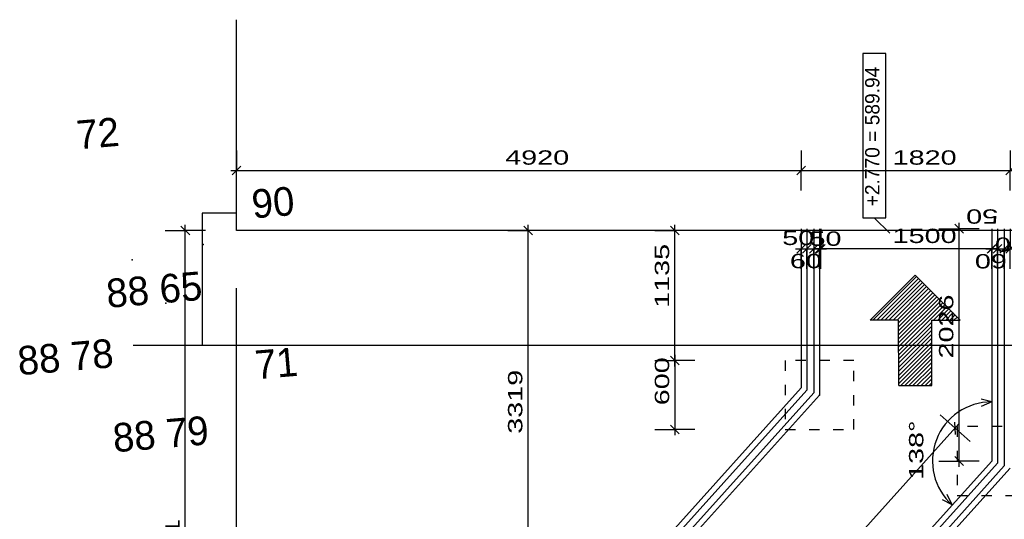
# Model space of a CAD drawing. Extents: x -196363 to 396902, y -489949 to -260582.
# Tile 293 of 311: x 299293 to 307872, y -340666 to -336308. Entities that reach past the tile are written whole.
import ezdxf

# ---------------------------------------------------------------- set-up
doc = ezdxf.new("R2010")
doc.units = 0
doc.header["$MEASUREMENT"] = 0
doc.linetypes.add('DASHED1', pattern=[1, 0.3, -0.4, 0.3])
doc.layers.add('koty', color=1, linetype='Continuous')
doc.layers.add('navrh', color=2, linetype='Continuous')
doc.styles.add('SPIRITTXTSTYLE1', font='ROMAN')
doc.linetypes.add('KAN-LIT', pattern='A,0,-1,[39,dur+dsp vaclavov.shx,S=0.001166,R=0,X=-1,Y=0],0', length=1)
doc.dimstyles.new('SPIRITSTYLE26', dxfattribs={"dimtxt": 125, "dimasz": 12.7, "dimexe": 175, "dimexo": -175, "dimgap": 50, "dimtad": 1, "dimdec": 3, "dimzin": 0, "dimdsep": 46, "dimlunit": 7, "dimtxsty": 'SPIRITTXTSTYLE1', "dimblk1": '_TICKMARKS26', "dimblk2": '_TICKMARKS26', "dimsah": 1, "dimcen": 0.09, "dimdle": 50, "dimclrd": 1, "dimclre": 1, "dimclrt": 1, "dimadec": 0, "dimazin": 0, "dimtfac": 1, "dimtdec": 4, "dimtofl": 0, "dimtmove": 1, "dimatfit": 0, "dimfxl": 0, "dimtolj": 1, "dimtzin": 0, "dimarcsym": 0})
doc.dimstyles.new('SPIRITSTYLE802', dxfattribs={"dimtxt": 125, "dimasz": 12.7, "dimexe": 175, "dimexo": 1467.591187, "dimgap": 50, "dimtad": 1, "dimdec": 3, "dimzin": 0, "dimdsep": 46, "dimlunit": 7, "dimtxsty": 'SPIRITTXTSTYLE1', "dimblk1": '_TICKMARKS802', "dimblk2": '_TICKMARKS802', "dimsah": 1, "dimcen": 0.09, "dimdle": 50, "dimclrd": 1, "dimclre": 1, "dimclrt": 1, "dimadec": 0, "dimazin": 0, "dimtfac": 1, "dimtdec": 4, "dimtofl": 0, "dimtmove": 1, "dimatfit": 0, "dimfxl": 0, "dimtolj": 1, "dimtzin": 0, "dimarcsym": 0})
doc.dimstyles.new('SPIRITSTYLE804', dxfattribs={"dimtxt": 125, "dimasz": 12.7, "dimexe": 175, "dimexo": 785.41272, "dimgap": 50, "dimtad": 1, "dimdec": 3, "dimzin": 0, "dimdsep": 46, "dimlunit": 7, "dimtxsty": 'SPIRITTXTSTYLE1', "dimblk1": '_TICKMARKS804', "dimblk2": '_TICKMARKS804', "dimsah": 1, "dimcen": 0.09, "dimdle": 50, "dimclrd": 1, "dimclre": 1, "dimclrt": 1, "dimadec": 0, "dimazin": 0, "dimtfac": 1, "dimtdec": 4, "dimtofl": 0, "dimtmove": 1, "dimatfit": 0, "dimfxl": 0, "dimtolj": 1, "dimtzin": 0, "dimarcsym": 0})
doc.dimstyles.new('SPIRITSTYLE809', dxfattribs={"dimtxt": 125, "dimasz": 12.7, "dimexe": 175, "dimexo": 353.984772, "dimgap": 50, "dimtad": 1, "dimdec": 3, "dimzin": 0, "dimdsep": 46, "dimlunit": 7, "dimtxsty": 'SPIRITTXTSTYLE1', "dimblk1": '_TICKMARKS809', "dimblk2": '_TICKMARKS809', "dimsah": 1, "dimcen": 0.09, "dimdle": 50, "dimclrd": 1, "dimclre": 1, "dimclrt": 1, "dimadec": 0, "dimazin": 0, "dimtfac": 1, "dimtdec": 4, "dimtofl": 0, "dimtmove": 1, "dimatfit": 0, "dimfxl": 0, "dimtolj": 1, "dimtzin": 0, "dimarcsym": 0})
doc.dimstyles.new('SPIRITSTYLE810', dxfattribs={"dimtxt": 125, "dimasz": 12.7, "dimexe": 175, "dimexo": 266.076935, "dimgap": 50, "dimtad": 1, "dimdec": 3, "dimzin": 0, "dimdsep": 46, "dimlunit": 7, "dimtxsty": 'SPIRITTXTSTYLE1', "dimblk1": '_TICKMARKS810', "dimblk2": '_TICKMARKS810', "dimsah": 1, "dimcen": 0.09, "dimdle": 50, "dimclrd": 1, "dimclre": 1, "dimclrt": 1, "dimadec": 0, "dimazin": 0, "dimtfac": 1, "dimtdec": 4, "dimtofl": 0, "dimtmove": 1, "dimatfit": 0, "dimfxl": 0, "dimtolj": 1, "dimtzin": 0, "dimarcsym": 0})
doc.dimstyles.new('SPIRITSTYLE816', dxfattribs={"dimtxt": 125, "dimasz": 12.7, "dimexe": 175, "dimexo": 345.848816, "dimgap": 50, "dimtad": 1, "dimdec": 3, "dimzin": 0, "dimdsep": 46, "dimlunit": 7, "dimtxsty": 'SPIRITTXTSTYLE1', "dimblk1": '_TICKMARKS816', "dimblk2": '_TICKMARKS816', "dimsah": 1, "dimcen": 0.09, "dimdle": 50, "dimclrd": 1, "dimclre": 1, "dimclrt": 1, "dimadec": 0, "dimazin": 0, "dimtfac": 1, "dimtdec": 4, "dimtofl": 0, "dimtmove": 1, "dimatfit": 0, "dimfxl": 0, "dimtolj": 1, "dimtzin": 0, "dimarcsym": 0})
doc.dimstyles.new('SPIRITSTYLE819', dxfattribs={"dimtxt": 125, "dimasz": 12.7, "dimexe": 175, "dimexo": 349.172638, "dimgap": 50, "dimtad": 1, "dimdec": 3, "dimzin": 0, "dimdsep": 46, "dimlunit": 7, "dimtxsty": 'SPIRITTXTSTYLE1', "dimblk1": '_TICKMARKS819', "dimblk2": '_TICKMARKS819', "dimsah": 1, "dimcen": 0.09, "dimdle": 50, "dimclrd": 1, "dimclre": 1, "dimclrt": 1, "dimadec": 0, "dimazin": 0, "dimtfac": 1, "dimtdec": 4, "dimtofl": 0, "dimtmove": 1, "dimatfit": 0, "dimfxl": 0, "dimtolj": 1, "dimtzin": 0, "dimarcsym": 0})
doc.dimstyles.new('SPIRITSTYLE820', dxfattribs={"dimtxt": 125, "dimasz": 12.7, "dimexe": 175, "dimexo": -15.902736, "dimgap": 50, "dimtad": 1, "dimdec": 3, "dimzin": 0, "dimdsep": 46, "dimlunit": 7, "dimtxsty": 'SPIRITTXTSTYLE1', "dimblk1": '_TICKMARKS820', "dimblk2": '_TICKMARKS820', "dimsah": 1, "dimcen": 0.09, "dimdle": 50, "dimclrd": 1, "dimclre": 1, "dimclrt": 1, "dimadec": 0, "dimazin": 0, "dimtfac": 1, "dimtdec": 4, "dimtofl": 0, "dimtmove": 1, "dimatfit": 0, "dimfxl": 0, "dimtolj": 1, "dimtzin": 0, "dimarcsym": 0})
doc.dimstyles.new('SPIRITSTYLE826', dxfattribs={"dimtxt": 125, "dimasz": 12.7, "dimexe": 175, "dimexo": 109.088081, "dimgap": 50, "dimtad": 1, "dimdec": 3, "dimzin": 0, "dimdsep": 46, "dimlunit": 7, "dimtxsty": 'SPIRITTXTSTYLE1', "dimblk1": '_TICKMARKS826', "dimblk2": '_TICKMARKS826', "dimsah": 1, "dimcen": 0.09, "dimdle": 50, "dimclrd": 1, "dimclre": 1, "dimclrt": 1, "dimadec": 0, "dimazin": 0, "dimtfac": 1, "dimtdec": 4, "dimtofl": 0, "dimtmove": 1, "dimatfit": 0, "dimfxl": 0, "dimtolj": 1, "dimtzin": 0, "dimarcsym": 0})
doc.dimstyles.new('SPIRITSTYLE827', dxfattribs={"dimtxt": 125, "dimasz": 12.7, "dimexe": 175, "dimexo": 253.054153, "dimgap": 50, "dimtad": 1, "dimdec": 3, "dimzin": 0, "dimdsep": 46, "dimlunit": 7, "dimtxsty": 'SPIRITTXTSTYLE1', "dimblk1": '_TICKMARKS827', "dimblk2": '_TICKMARKS827', "dimsah": 1, "dimcen": 0.09, "dimdle": 50, "dimclrd": 1, "dimclre": 1, "dimclrt": 1, "dimadec": 0, "dimazin": 0, "dimtfac": 1, "dimtdec": 4, "dimtofl": 0, "dimtmove": 1, "dimatfit": 0, "dimfxl": 0, "dimtolj": 1, "dimtzin": 0, "dimarcsym": 0})

# ---------------------------------------------------------------- blocks, each defined once
blk = doc.blocks.new('_TICKMARKS802')
at = {"color": 1, "linetype": 'Continuous'}
blk.add_line((-3, -3), (3, 3), dxfattribs=at)
blk = doc.blocks.new('*D1916')
at = {"color": 1, "linetype": 'Continuous', "ltscale": 300}
for p, q in [((309104.71875, -339907.03125, 10), (309104.71875, -338096.96875, 10)), ((308929.71875, -338146.96875, 10), (309104.71875, -338146.96875, 10)), ((309279.71875, -338146.96875, 10), (309104.71875, -338146.96875, 10)), ((308929.71875, -339857, 10), (309104.71875, -339857, 10)), ((309279.71875, -339857, 10), (309104.71875, -339857, 10))]:
    blk.add_line(p, q, dxfattribs=at)
at = {"color": 1, "linetype": 'Continuous', "ltscale": 300, "xscale": 12.69999980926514, "yscale": 12.69999980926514, "zscale": 12.69999980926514}
for p, rotation in [((309104.71875, -338146.96875, 10), 90.00000250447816), ((309104.71875, -339857, 10), 270.0000006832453)]:
    blk.add_blockref('_TICKMARKS802', p, dxfattribs=dict(at, rotation=rotation))
at = {"color": 1, "linetype": 'Continuous', "ltscale": 300, "style": 'SPIRITTXTSTYLE1', "width": 1.5}
blk.add_text('1710', height=125, rotation=-270.000000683, dxfattribs=at).set_placement((309054.75, -339109.125, 10))
blk = doc.blocks.new('_TICKMARKS804')
at = {"color": 1, "linetype": 'Continuous'}
blk.add_line((-3, -3), (3, 3), dxfattribs=at)
blk = doc.blocks.new('*D1918')
at = {"color": 1, "linetype": 'Continuous', "ltscale": 300}
for p, q in [((305001.71875, -339331.65625, 10), (305001.71875, -338096.96875, 10)), ((304826.71875, -338146.96875, 10), (305001.71875, -338146.96875, 10)), ((305176.71875, -338146.96875, 10), (305001.71875, -338146.96875, 10)), ((304826.71875, -339281.65625, 10), (305001.71875, -339281.65625, 10)), ((305176.71875, -339281.65625, 10), (305001.71875, -339281.65625, 10))]:
    blk.add_line(p, q, dxfattribs=at)
at = {"color": 1, "linetype": 'Continuous', "ltscale": 300, "xscale": 12.69999980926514, "yscale": 12.69999980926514, "zscale": 12.69999980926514}
for p, rotation in [((305001.71875, -338146.96875, 10), 90.00000250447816), ((305001.71875, -339281.65625, 10), 270.0000006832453)]:
    blk.add_blockref('_TICKMARKS804', p, dxfattribs=dict(at, rotation=rotation))
at = {"color": 1, "linetype": 'Continuous', "ltscale": 300, "style": 'SPIRITTXTSTYLE1', "width": 1.5}
blk.add_text('1135', height=125, rotation=-270.000000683, dxfattribs=at).set_placement((304951.71875, -338821.4375, 10))
blk = doc.blocks.new('*D1919')
at = {"color": 1, "linetype": 'Continuous', "ltscale": 300}
for p, q in [((304826.71875, -339281.65625, 10), (305001.71875, -339281.65625, 10)), ((305001.71875, -339231.625, 10), (305001.71875, -339931.65625, 10)), ((305176.71875, -339281.65625, 10), (305001.71875, -339281.65625, 10)), ((304826.71875, -339881.65625, 10), (305001.71875, -339881.65625, 10)), ((305176.71875, -339881.65625, 10), (305001.71875, -339881.65625, 10))]:
    blk.add_line(p, q, dxfattribs=at)
at = {"color": 1, "linetype": 'Continuous', "ltscale": 300, "xscale": 12.69999980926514, "yscale": 12.69999980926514, "zscale": 12.69999980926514}
for p, rotation in [((305001.71875, -339281.65625, 10), 90.00000250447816), ((305001.71875, -339881.65625, 10), -90.00000250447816)]:
    blk.add_blockref('_TICKMARKS804', p, dxfattribs=dict(at, rotation=rotation))
at = {"color": 1, "linetype": 'Continuous', "ltscale": 300, "style": 'SPIRITTXTSTYLE1', "width": 1.5}
blk.add_text('600', height=125, rotation=90.000009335, dxfattribs=at).set_placement((304951.71875, -339670.9375, 10))
blk = doc.blocks.new('_TICKMARKS809')
at = {"color": 1, "linetype": 'Continuous'}
blk.add_line((-3, -3), (3, 3), dxfattribs=at)
blk = doc.blocks.new('*D1924')
at = {"color": 1, "linetype": 'Continuous', "ltscale": 300}
for p, q in [((301182.125, -340761.9375, 10), (301182.125, -340936.9375, 10)), ((304163.6875, -340761.9375, 10), (304163.6875, -340936.9375, 10)), ((301132.125, -340936.9375, 10), (304213.6875, -340936.9375, 10)), ((301182.125, -341111.9375, 10), (301182.125, -340936.9375, 10)), ((304163.6875, -341111.9375, 10), (304163.6875, -340936.9375, 10))]:
    blk.add_line(p, q, dxfattribs=at)
at = {"color": 1, "linetype": 'Continuous', "ltscale": 300, "xscale": 12.69999980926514, "yscale": 12.69999980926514, "zscale": 12.69999980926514, "rotation": 180.0000050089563}
blk.add_blockref('_TICKMARKS809', (301182.125, -340936.9375, 10), dxfattribs=at)
at = {"color": 1, "linetype": 'Continuous', "ltscale": 300, "xscale": 12.69999980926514, "yscale": 12.69999980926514, "zscale": 12.69999980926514}
blk.add_blockref('_TICKMARKS809', (304163.6875, -340936.9375, 10), dxfattribs=at)
at = {"color": 1, "linetype": 'Continuous', "ltscale": 300, "style": 'SPIRITTXTSTYLE1', "width": 1.5}
blk.add_text('2982', height=125, rotation=0.00001366, dxfattribs=at).set_placement((302553.875, -340886.9375, 10))
blk = doc.blocks.new('_TICKMARKS810')
at = {"color": 1, "linetype": 'Continuous'}
blk.add_line((-3, -3), (3, 3), dxfattribs=at)
blk = doc.blocks.new('*D1925')
at = {"color": 1, "linetype": 'Continuous', "ltscale": 300}
for p, q in [((303722.625, -341515.9375, 10), (303722.625, -338096.96875, 10)), ((303547.625, -338146.96875, 10), (303722.625, -338146.96875, 10)), ((303897.59375, -338146.96875, 10), (303722.625, -338146.96875, 10)), ((303547.625, -341465.9375, 10), (303722.625, -341465.9375, 10)), ((303897.59375, -341465.9375, 10), (303722.625, -341465.9375, 10))]:
    blk.add_line(p, q, dxfattribs=at)
at = {"color": 1, "linetype": 'Continuous', "ltscale": 300, "xscale": 12.69999980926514, "yscale": 12.69999980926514, "zscale": 12.69999980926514}
for p, rotation in [((303722.625, -338146.96875, 10), 90.00000250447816), ((303722.625, -341465.9375, 10), 270.0000006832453)]:
    blk.add_blockref('_TICKMARKS810', p, dxfattribs=dict(at, rotation=rotation))
at = {"color": 1, "linetype": 'Continuous', "ltscale": 300, "style": 'SPIRITTXTSTYLE1', "width": 1.5}
blk.add_text('3319', height=125, rotation=-270.000000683, dxfattribs=at).set_placement((303672.625, -339919.53125, 10))
blk = doc.blocks.new('_TICKMARKS816')
at = {"color": 1, "linetype": 'Continuous'}
blk.add_line((-3, -3), (3, 3), dxfattribs=at)
blk = doc.blocks.new('*D1933')
at = {"color": 1, "linetype": 'Continuous', "ltscale": 300}
for p, q in [((300736.0625, -344118.09375, 10), (300736.0625, -338096.96875, 10)), ((300561.0625, -338146.96875, 10), (300736.0625, -338146.96875, 10)), ((300911.0625, -338146.96875, 10), (300736.0625, -338146.96875, 10)), ((300561.0625, -344068.09375, 10), (300736.0625, -344068.09375, 10)), ((300911.0625, -344068.09375, 10), (300736.0625, -344068.09375, 10))]:
    blk.add_line(p, q, dxfattribs=at)
at = {"color": 1, "linetype": 'Continuous', "ltscale": 300, "xscale": 12.69999980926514, "yscale": 12.69999980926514, "zscale": 12.69999980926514}
for p, rotation in [((300736.0625, -338146.96875, 10), 90.00000250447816), ((300736.0625, -344068.09375, 10), 270.0000006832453)]:
    blk.add_blockref('_TICKMARKS816', p, dxfattribs=dict(at, rotation=rotation))
at = {"color": 1, "linetype": 'Continuous', "ltscale": 300, "style": 'SPIRITTXTSTYLE1', "width": 1.5}
blk.add_text('5921', height=125, rotation=-270.000000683, dxfattribs=at).set_placement((300686.0625, -341220.625, 10))
blk = doc.blocks.new('_TICKMARKS819')
at = {"color": 1, "linetype": 'Continuous'}
blk.add_line((-3, -3), (3, 3), dxfattribs=at)
blk = doc.blocks.new('*D1937')
at = {"color": 1, "linetype": 'Continuous', "ltscale": 300}
for p, q in [((306102.15625, -337447.78125), (306102.15625, -337622.78125)), ((307922.1875, -337447.78125), (307922.1875, -337622.78125)), ((306052.15625, -337622.78125), (307972.1875, -337622.78125)), ((306102.15625, -337797.78125), (306102.15625, -337622.78125)), ((307922.1875, -337797.78125), (307922.1875, -337622.78125))]:
    blk.add_line(p, q, dxfattribs=at)
at = {"color": 1, "linetype": 'Continuous', "ltscale": 300, "xscale": 12.69999980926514, "yscale": 12.69999980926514, "zscale": 12.69999980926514, "rotation": 180.0000050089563}
blk.add_blockref('_TICKMARKS819', (306102.15625, -337622.78125), dxfattribs=at)
at = {"color": 1, "linetype": 'Continuous', "ltscale": 300, "xscale": 12.69999980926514, "yscale": 12.69999980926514, "zscale": 12.69999980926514}
blk.add_blockref('_TICKMARKS819', (307922.1875, -337622.78125), dxfattribs=at)
at = {"color": 1, "linetype": 'Continuous', "ltscale": 300, "style": 'SPIRITTXTSTYLE1', "width": 1.5}
blk.add_text('1820', height=125, rotation=0.00001366, dxfattribs=at).set_placement((306899.0625, -337572.8125))
blk = doc.blocks.new('*D1938')
at = {"color": 1, "linetype": 'Continuous', "ltscale": 300}
for p, q in [((301182.15625, -337447.78125), (301182.15625, -337622.78125)), ((306102.125, -337447.78125), (306102.125, -337622.78125)), ((301132.15625, -337622.78125), (306152.125, -337622.78125)), ((301182.15625, -337797.78125), (301182.15625, -337622.78125)), ((306102.125, -337797.78125), (306102.125, -337622.78125))]:
    blk.add_line(p, q, dxfattribs=at)
at = {"color": 1, "linetype": 'Continuous', "ltscale": 300, "xscale": 12.69999980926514, "yscale": 12.69999980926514, "zscale": 12.69999980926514, "rotation": 180.0000050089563}
blk.add_blockref('_TICKMARKS819', (301182.15625, -337622.78125), dxfattribs=at)
at = {"color": 1, "linetype": 'Continuous', "ltscale": 300, "xscale": 12.69999980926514, "yscale": 12.69999980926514, "zscale": 12.69999980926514}
blk.add_blockref('_TICKMARKS819', (306102.125, -337622.78125), dxfattribs=at)
at = {"color": 1, "linetype": 'Continuous', "ltscale": 300, "style": 'SPIRITTXTSTYLE1', "width": 1.5}
blk.add_text('4920', height=125, rotation=0.00001366, dxfattribs=at).set_placement((303523.09375, -337572.8125))
blk = doc.blocks.new('_TICKMARKS820')
at = {"color": 1, "linetype": 'Continuous'}
blk.add_line((-3, -3), (3, 3), dxfattribs=at)
blk = doc.blocks.new('*D1939')
at = {"color": 1, "linetype": 'Continuous', "ltscale": 300}
for p, q in [((306262.15625, -338131.03125), (306262.15625, -338306.03125)), ((307762.1875, -338131.03125), (307762.1875, -338306.03125)), ((307812.1875, -338306.03125), (306212.15625, -338306.03125)), ((306262.15625, -338481.03125), (306262.15625, -338306.03125)), ((307762.1875, -338481.03125), (307762.1875, -338306.03125))]:
    blk.add_line(p, q, dxfattribs=at)
at = {"color": 1, "linetype": 'Continuous', "ltscale": 300, "xscale": 12.69999980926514, "yscale": 12.69999980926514, "zscale": 12.69999980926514}
for p, rotation in [((306262.15625, -338306.03125), 180.0000050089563), ((307762.1875, -338306.03125), 360.0000100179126)]:
    blk.add_blockref('_TICKMARKS820', p, dxfattribs=dict(at, rotation=rotation))
at = {"color": 1, "linetype": 'Continuous', "ltscale": 300, "style": 'SPIRITTXTSTYLE1', "width": 1.5}
blk.add_text('1500', height=125, rotation=0.000027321, dxfattribs=at).set_placement((306899.0625, -338256.03125))
blk = doc.blocks.new('_TICKMARKS26')
at = {"color": 1, "linetype": 'Continuous'}
blk.add_line((-3, -3), (3, 3), dxfattribs=at)
blk = doc.blocks.new('*D1940')
at = {"color": 1, "linetype": 'Continuous', "ltscale": 300}
for p, q in [((306102.15625, -338131.03125), (306102.15625, -338306.03125)), ((306152.15625, -338131.03125), (306152.15625, -338306.03125)), ((306052.15625, -338306.03125), (306202.15625, -338306.03125)), ((306102.15625, -338481.03125), (306102.15625, -338306.03125)), ((306152.15625, -338481.03125), (306152.15625, -338306.03125))]:
    blk.add_line(p, q, dxfattribs=at)
at = {"color": 1, "linetype": 'Continuous', "ltscale": 300, "xscale": 12.69999980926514, "yscale": 12.69999980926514, "zscale": 12.69999980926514, "rotation": 180.0000050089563}
blk.add_blockref('_TICKMARKS26', (306102.15625, -338306.03125), dxfattribs=at)
at = {"color": 1, "linetype": 'Continuous', "ltscale": 300, "xscale": 12.69999980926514, "yscale": 12.69999980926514, "zscale": 12.69999980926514}
blk.add_blockref('_TICKMARKS26', (306152.15625, -338306.03125), dxfattribs=at)
at = {"color": 1, "linetype": 'Continuous', "ltscale": 300, "style": 'SPIRITTXTSTYLE1', "width": 1.5}
blk.add_text('50', height=125, rotation=0.00001366, dxfattribs=at).set_placement((305937.125, -338273.46875))
blk = doc.blocks.new('*D1941')
at = {"color": 1, "linetype": 'Continuous', "ltscale": 300}
for p, q in [((306212.125, -338131.03125), (306212.125, -338306.03125)), ((306272.125, -338131.03125), (306272.125, -338306.03125)), ((306162.125, -338306.03125), (306322.15625, -338306.03125)), ((306212.125, -338481.03125), (306212.125, -338306.03125)), ((306272.125, -338481.03125), (306272.125, -338306.03125))]:
    blk.add_line(p, q, dxfattribs=at)
at = {"color": 1, "linetype": 'Continuous', "ltscale": 300, "xscale": 12.69999980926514, "yscale": 12.69999980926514, "zscale": 12.69999980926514, "rotation": 180.0000050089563}
blk.add_blockref('_TICKMARKS26', (306212.125, -338306.03125), dxfattribs=at)
at = {"color": 1, "linetype": 'Continuous', "ltscale": 300, "xscale": 12.69999980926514, "yscale": 12.69999980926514, "zscale": 12.69999980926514}
blk.add_blockref('_TICKMARKS26', (306272.125, -338306.03125), dxfattribs=at)
at = {"color": 1, "linetype": 'Continuous', "ltscale": 300, "style": 'SPIRITTXTSTYLE1', "width": 1.5}
blk.add_text('60', height=125, rotation=0.00001366, dxfattribs=at).set_placement((306003.59375, -338475.21875))
blk = doc.blocks.new('*D1942')
at = {"color": 1, "linetype": 'Continuous', "ltscale": 300}
for p, q in [((306102.125, -338131.03125), (306102.125, -338306.03125)), ((306152.125, -338131.03125), (306152.125, -338306.03125)), ((306052.125, -338306.03125), (306202.125, -338306.03125)), ((306102.125, -338481.03125), (306102.125, -338306.03125)), ((306152.125, -338481.03125), (306152.125, -338306.03125))]:
    blk.add_line(p, q, dxfattribs=at)
at = {"color": 1, "linetype": 'Continuous', "ltscale": 300, "xscale": 12.69999980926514, "yscale": 12.69999980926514, "zscale": 12.69999980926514, "rotation": 180.0000050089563}
blk.add_blockref('_TICKMARKS26', (306102.125, -338306.03125), dxfattribs=at)
at = {"color": 1, "linetype": 'Continuous', "ltscale": 300, "xscale": 12.69999980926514, "yscale": 12.69999980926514, "zscale": 12.69999980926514}
blk.add_blockref('_TICKMARKS26', (306152.125, -338306.03125), dxfattribs=at)
at = {"color": 1, "linetype": 'Continuous', "ltscale": 300, "style": 'SPIRITTXTSTYLE1', "width": 1.5}
blk.add_text('50', height=125, rotation=0.00001366, dxfattribs=at).set_placement((306174.5625, -338280.375))
blk = doc.blocks.new('*D1951')
at = {"color": 1, "linetype": 'Continuous', "ltscale": 300}
for p, q in [((307812.125, -338131.0625), (307812.125, -338306.0625)), ((307872.125, -338131.0625), (307872.125, -338306.0625)), ((307762.125, -338306.0625), (307922.15625, -338306.0625)), ((307812.125, -338481.03125), (307812.125, -338306.0625)), ((307872.125, -338481.03125), (307872.125, -338306.0625))]:
    blk.add_line(p, q, dxfattribs=at)
at = {"color": 1, "linetype": 'Continuous', "ltscale": 300, "xscale": 12.69999980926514, "yscale": 12.69999980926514, "zscale": 12.69999980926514, "rotation": 180.0000050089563}
blk.add_blockref('_TICKMARKS26', (307812.125, -338306.0625), dxfattribs=at)
at = {"color": 1, "linetype": 'Continuous', "ltscale": 300, "xscale": 12.69999980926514, "yscale": 12.69999980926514, "zscale": 12.69999980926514}
blk.add_blockref('_TICKMARKS26', (307872.125, -338306.0625), dxfattribs=at)
at = {"color": 1, "linetype": 'Continuous', "ltscale": 300, "style": 'SPIRITTXTSTYLE1', "width": 1.5}
blk.add_text('60', height=125, rotation=180.000018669, dxfattribs=at).set_placement((307894.5625, -338352.34375))
blk = doc.blocks.new('*D1952')
at = {"color": 1, "linetype": 'Continuous', "ltscale": 300}
for p, q in [((307872.125, -338131.0625), (307872.125, -338306.0625)), ((307922.15625, -338131.0625), (307922.15625, -338306.0625)), ((307822.125, -338306.0625), (307972.15625, -338306.0625)), ((307872.125, -338481.03125), (307872.125, -338306.0625)), ((307922.15625, -338481.03125), (307922.15625, -338306.0625))]:
    blk.add_line(p, q, dxfattribs=at)
at = {"color": 1, "linetype": 'Continuous', "ltscale": 300, "xscale": 12.69999980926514, "yscale": 12.69999980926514, "zscale": 12.69999980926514, "rotation": 180.0000050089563}
blk.add_blockref('_TICKMARKS26', (307872.125, -338306.0625), dxfattribs=at)
at = {"color": 1, "linetype": 'Continuous', "ltscale": 300, "xscale": 12.69999980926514, "yscale": 12.69999980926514, "zscale": 12.69999980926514}
blk.add_blockref('_TICKMARKS26', (307922.15625, -338306.0625), dxfattribs=at)
at = {"color": 1, "linetype": 'Continuous', "ltscale": 300, "style": 'SPIRITTXTSTYLE1', "width": 1.5}
blk.add_text('50', height=125, rotation=180.000018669, dxfattribs=at).set_placement((308069.21875, -338207.53125))
blk = doc.blocks.new('_TICKMARKS826')
at = {"color": 1, "linetype": 'Continuous'}
blk.add_line((-3, -3), (3, 3), dxfattribs=at)
blk = doc.blocks.new('*D1953')
at = {"color": 1, "linetype": 'Continuous', "ltscale": 300}
for p, q in [((307478.03125, -340207.03125), (307478.03125, -338081.03125)), ((307303.03125, -338131.0625), (307478.03125, -338131.0625)), ((307653.03125, -338131.0625), (307478.03125, -338131.0625)), ((307303.03125, -340157.03125), (307478.03125, -340157.03125)), ((307653.03125, -340157.03125), (307478.03125, -340157.03125))]:
    blk.add_line(p, q, dxfattribs=at)
at = {"color": 1, "linetype": 'Continuous', "ltscale": 300, "xscale": 12.69999980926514, "yscale": 12.69999980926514, "zscale": 12.69999980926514}
for p, rotation in [((307478.03125, -338131.0625), 90.00000250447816), ((307478.03125, -340157.03125), 270.0000006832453)]:
    blk.add_blockref('_TICKMARKS826', p, dxfattribs=dict(at, rotation=rotation))
at = {"color": 1, "linetype": 'Continuous', "ltscale": 300, "style": 'SPIRITTXTSTYLE1', "width": 1.5}
blk.add_text('2026', height=125, rotation=-270.000000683, dxfattribs=at).set_placement((307428.0625, -339263.09375))
blk = doc.blocks.new('_TICKMARKS827')
at = {"color": 1, "linetype": 'Continuous'}
blk.add_line((-3, -3), (3, 3), dxfattribs=at)
blk = doc.blocks.new('*D1954')
at = {"color": 1, "linetype": 'Continuous', "ltscale": 300}
for p, q in [((307313.78125, -339753.71875), (307443.875, -339870.75)), ((307477.3125, -339833.5625), (302608.875, -345245.75)), ((307573.96875, -339987.78125), (307443.875, -339870.75)), ((302512.21875, -345091.53125), (302642.3125, -345208.5625)), ((302772.40625, -345325.59375), (302642.3125, -345208.5625))]:
    blk.add_line(p, q, dxfattribs=at)
at = {"color": 1, "linetype": 'Continuous', "ltscale": 300, "xscale": 12.69999980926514, "yscale": 12.69999980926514, "zscale": 12.69999980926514}
for p, rotation in [((307443.875, -339870.75), 48.0274450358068), ((302642.3125, -345208.5625), -131.9725599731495)]:
    blk.add_blockref('_TICKMARKS827', p, dxfattribs=dict(at, rotation=rotation))
at = {"color": 1, "linetype": 'Continuous', "ltscale": 300, "style": 'SPIRITTXTSTYLE1', "width": 1.5}
blk.add_text('7180', height=125, rotation=48.027431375, dxfattribs=at).set_placement((304930.28125, -342590.3125))

msp = doc.modelspace()

# ---------------------------------------------------------------- linework, layer by layer
at = {"layer": 'koty', "color": 1, "linetype": 'Continuous', "ltscale": 304.799988}
for p, q in [((306840.4375, -336604.5625), (306638.03125, -336604.5625)), ((306638.03125, -336604.5625), (306638.03125, -338036.46875)), ((306840.4375, -338036.46875), (306840.4375, -336604.5625)), ((306638.03125, -338036.46875), (306840.4375, -338036.46875))]:
    msp.add_line(p, q, dxfattribs=at)
at = {"layer": 'koty', "color": 1, "linetype": 'Continuous', "ltscale": 300}
for p, q in [((306739.21875, -338036.46875, 10), (306874.28125, -338171.5, 10)), ((307762.125, -338131.0625), (307762.125, -338306.0625)), ((307812.125, -338131.0625), (307812.125, -338306.0625)), ((307793.375, -338274.78125), (307730.875, -338337.3125)), ((307780.875, -338337.3125), (307843.375, -338274.78125)), ((307712.125, -338306.0625), (307862.125, -338306.0625)), ((307762.125, -338481.03125), (307762.125, -338306.0625)), ((307812.125, -338481.03125), (307812.125, -338306.0625)), ((301182.125, -343399.875, 10), (301182.125, -338650.75, 10)), ((307762.125, -339641.125, 10), (307669.875, -339618.15625, 10)), ((307762.125, -339641.125, 10), (307669.875, -339680.6875, 10)), ((307417.125, -340540.625, 10), (307333.21875, -340496, 10)), ((307417.125, -340540.625, 10), (307375, -340449.53125, 10))]:
    msp.add_line(p, q, dxfattribs=at)
msp.add_arc((307762.125, -340157.03125, 10), 515.92249, 90.000009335, 228.03306446, dxfattribs=at)
at = {"layer": 'navrh', "color": 2, "linetype": 'Continuous', "ltscale": 300}
for p, q in [((301182.125, -338146.96875, 900), (301182.125, -336308.21875, 900)), ((312032.09375, -338146.96875, 900), (301182.125, -338146.96875, 900)), ((306102.09375, -338146.9375, 2623.80005), (306102.09375, -339520.25, 2623.80005)), ((306152.09375, -338146.9375, 2623.80005), (306152.09375, -339539.4375, 2623.80005)), ((306212.09375, -338146.9375, 2623.80005), (306212.09375, -339562.46875, 2623.80005)), ((306262.125, -338146.9375, 2623.80005), (306262.125, -339581.625, 2623.80005)), ((307762.125, -338146.96875, 2623.80005), (307762.125, -340157.03125, 2623.80005)), ((307812.125, -338146.96875, 2623.80005), (307812.125, -340176.1875, 2623.80005)), ((307872.125, -338146.96875, 2623.80005), (307872.125, -340199.21875, 2623.80005)), ((301626.15625, -344496.28125, 2623.80005), (306102.09375, -339520.25, 2623.80005)), ((301663.3125, -344529.71875, 2623.80005), (306152.09375, -339539.4375, 2623.80005)), ((301707.9375, -344569.84375, 2623.80005), (306212.09375, -339562.46875, 2623.80005)), ((301845.40625, -344491.78125, 2623.80005), (306262.125, -339581.625, 2623.80005)), ((302960.625, -345494.90625, 2623.80005), (307762.125, -340157.03125, 2623.80005)), ((302897.5, -345639.875, 2623.80005), (307812.125, -340176.1875, 2623.80005)), ((302942.09375, -345680, 2623.80005), (307872.125, -340199.21875, 2623.80005)), ((302979.28125, -345713.4375, 2623.80005), (307922.15625, -340218.40625, 2623.80005))]:
    msp.add_line(p, q, dxfattribs=at)
at = {"layer": 'navrh', "color": 12, "linetype": 'KAN-LIT', "ltscale": 2250}
for p, q in [((301182.125, -337996.96875), (300882.09375, -337996.96875)), ((300882.09375, -337996.96875), (300882.125, -339146.96875))]:
    msp.add_line(p, q, dxfattribs=at)
at = {"layer": 'navrh', "color": 6, "linetype": 'Continuous', "ltscale": 152.399994}
for p, q in [((306703.5, -338928.75), (307095.28125, -338536.6875)), ((307487.3125, -338928.46875), (307095.28125, -338536.6875)), ((306951.53125, -338928.65625), (306703.5, -338928.75)), ((306951.71875, -339498.125), (306951.53125, -338928.65625)), ((307239.28125, -338928.5625), (307487.3125, -338928.46875)), ((307239.46875, -339498), (307239.28125, -338928.5625)), ((306951.71875, -339498.125), (307239.46875, -339498))]:
    msp.add_line(p, q, dxfattribs=at)
at = {"layer": 'navrh', "color": 5, "linetype": 'Continuous', "ltscale": 152.399994}
for p, q in [((306726.03125, -338928.71875), (307106.53125, -338547.96875)), ((306761.375, -338928.71875), (307124.1875, -338565.625)), ((306796.71875, -338928.6875), (307141.9375, -338583.28125)), ((306832.09375, -338928.6875), (307159.59375, -338600.96875)), ((306867.4375, -338928.65625), (307177.28125, -338618.625)), ((306902.78125, -338928.65625), (307194.96875, -338636.3125)), ((306938.125, -338928.65625), (307212.625, -338654)), ((306951.53125, -338950.625), (307230.3125, -338671.65625)), ((306951.5625, -338985.96875), (307248, -338689.34375)), ((306951.5625, -339021.34375), (307265.6875, -338707)), ((306951.59375, -339056.71875), (307283.34375, -338724.6875)), ((306951.59375, -339092.0625), (307301.09375, -338742.3125)), ((306951.59375, -339127.40625), (307318.75, -338760.03125)), ((306951.59375, -339198.125), (307354.125, -338795.375)), ((306951.625, -339162.78125), (307336.4375, -338777.6875)), ((307256.375, -338928.5625), (307371.8125, -338813)), ((307291.71875, -338928.53125), (307389.46875, -338830.6875)), ((307327.0625, -338928.53125), (307407.15625, -338848.375)), ((307362.4375, -338928.5), (307424.84375, -338866)), ((306951.625, -339233.46875), (307239.28125, -338945.625)), ((307397.78125, -338928.46875), (307442.53125, -338883.71875)), ((307433.125, -338928.5), (307460.21875, -338901.375)), ((307468.5, -338928.46875), (307477.875, -338919.0625)), ((306951.65625, -339268.8125), (307239.28125, -338981)), ((306951.65625, -339304.1875), (307239.28125, -339016.34375)), ((306951.6875, -339339.53125), (307239.28125, -339051.6875)), ((306951.71875, -339374.90625), (307239.3125, -339087.0625)), ((306951.71875, -339410.28125), (307239.34375, -339122.40625)), ((306951.71875, -339445.625), (307239.34375, -339157.78125)), ((306951.71875, -339480.96875), (307239.375, -339193.125)), ((306969.9375, -339498.125), (307239.375, -339228.5)), ((307005.28125, -339498.09375), (307239.375, -339263.84375)), ((307040.625, -339498.0625), (307239.40625, -339299.21875)), ((307076.03125, -339498.0625), (307239.40625, -339334.5625)), ((307111.375, -339498.0625), (307239.40625, -339369.9375)), ((307146.71875, -339498.03125), (307239.4375, -339405.28125)), ((307182.0625, -339498.03125), (307239.4375, -339440.625)), ((307217.4375, -339498), (307239.46875, -339476))]:
    msp.add_line(p, q, dxfattribs=at)
at = {"layer": 'navrh', "color": 12, "linetype": 'KAN-LIT', "ltscale": 1500}
msp.add_line((300282.09375, -339146.96875), (315032.09375, -339146.9375), dxfattribs=at)
at = {"layer": 'navrh', "color": 2, "linetype": 'DASHED1', "ltscale": 300}
for p, q in [((306562.125, -339281.65625, 900), (305962.125, -339281.65625, 900)), ((305962.125, -339281.65625, 900), (305962.125, -339881.65625, 900)), ((306562.125, -339881.65625, 900), (306562.125, -339281.65625, 900)), ((305962.125, -339881.65625, 900), (306562.125, -339881.65625, 900)), ((308062.125, -339857, 900), (307462.125, -339857, 900)), ((307462.125, -339857, 900), (307462.125, -340457, 900)), ((307462.125, -340457, 900), (308062.125, -340457, 900))]:
    msp.add_line(p, q, dxfattribs=at)
at = {"layer": 'navrh', "color": 1, "linetype": 'Continuous', "ltscale": 1000}
for p in [(300892.96875, -338269.375, -310449.96875), (300271.8125, -338402.59375, -310319.96875), (300564.78125, -338779.125, -310310)]:
    msp.add_point(p, dxfattribs=at)
at = {"layer": 'navrh', "color": 2, "linetype": 'DASHED1', "ltscale": 300}
msp.add_point((306262.125, -339581.625, 900), dxfattribs=at)

# ---------------------------------------------------------------- texts
at = {"layer": 'koty', "color": 1, "linetype": 'Continuous', "ltscale": 304.799988, "style": 'SPIRITTXTSTYLE1'}
msp.add_text('+2.770 = 589.94', height=125, rotation=-270.000000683, dxfattribs=at).set_placement((306784.09375, -337936.0625))
at = {"layer": 'koty', "color": 1, "linetype": 'Continuous', "ltscale": 300, "style": 'SPIRITTXTSTYLE1', "width": 1.5}
for s, rotation, p in [('50', 180.000018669, (307818.375, -337962.3125)), ('138%%176', -270.000000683, (307166.75, -340322.03125, 10))]:
    msp.add_text(s, height=125, rotation=rotation, dxfattribs=at).set_placement(p)
at = {"layer": 'navrh', "color": 7, "linetype": 'Continuous', "ltscale": 1000, "style": 'SPIRITTXTSTYLE1'}
for s, p in [('72', (299798.75, -337439.21875, -899100)), ('90', (301325.25, -338042.0625, -899100)), ('88 65', (300058.46875, -338821.75, -899100)), ('88 78', (299285.28125, -339409.375, -899100)), ('71', (301353.6875, -339444.59375, -899100))]:
    msp.add_text(s, height=250, rotation=4.851401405, dxfattribs=at).set_placement(p)
at = {"layer": 'navrh', "color": 1, "linetype": 'Continuous', "ltscale": 1000, "style": 'SPIRITTXTSTYLE1'}
msp.add_text('88 79', height=250, rotation=4.851401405, dxfattribs=at).set_placement((300115.21875, -340081.46875, -899100))

# ---------------------------------------------------------------- dimensions: what is measured, and where the dimension line sits
at = {"layer": 'koty', "color": 1, "linetype": 'Continuous', "ltscale": 300}
for base, p1, p2, angle, dimstyle, picture, middle, dimtype in [((301182.15625, -337622.78125), (301182.15625, -337098.59375), (306102.125, -337098.59375), 0.00001366, 'SPIRITSTYLE819', '*D1938', (303826.65625, -337572.8125), 160), ((306102.15625, -337622.78125), (306102.15625, -337098.59375), (307922.1875, -337098.59375), 0.00001366, 'SPIRITSTYLE819', '*D1937', (307172.90625, -337572.8125), 160), ((300736.0625, -344068.09375, 10), (301256.90625, -344068.09375, 10), (301256.90625, -338146.96875, 10), 90, 'SPIRITSTYLE816', '*D1933', (300388.4375, -341220.625), 161), ((303722.625, -341465.9375, 10), (304163.6875, -341465.9375, 10), (304163.6875, -338146.96875, 10), 89.999999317, 'SPIRITSTYLE810', '*D1925', (303375.03125, -339919.53125), 160), ((305001.71875, -339281.65625, 10), (305962.125, -339281.65625, 10), (305962.125, -338146.96875, 10), 89.9999993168, 'SPIRITSTYLE804', '*D1918', (304749.34375, -338821.4375), 160), ((307478.03125, -340157.03125), (307762.125, -340157.03125), (307762.125, -338131.0625), 89.999999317, 'SPIRITSTYLE826', '*D1953', (307166.15625, -339263.09375), 160), ((309104.71875, -339857, 10), (307462.125, -339857, 10), (307462.125, -338146.96875, 10), 89.999999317, 'SPIRITSTYLE802', '*D1916', (308774.96875, -339109.125), 160), ((306102.15625, -338306.03125), (306102.15625, -338306.03125), (306152.15625, -338306.03125), 0.00001366, 'SPIRITSTYLE26', '*D1940', (306050.21875, -338273.46875), 160), ((306212.125, -338306.03125), (306212.125, -338306.03125), (306272.125, -338306.03125), 0.00001366, 'SPIRITSTYLE26', '*D1941', (306122.625, -338475.21875), 160), ((306102.125, -338306.03125), (306102.125, -338306.03125), (306152.125, -338306.03125), 0.00001366, 'SPIRITSTYLE26', '*D1942', (306287.625, -338280.375), 160), ((307762.1875, -338306.03125), (307762.1875, -338465.125), (306262.15625, -338465.125), 0.00001366, 'SPIRITSTYLE820', '*D1939', (306619.3125, -338256.03125), 160), ((307812.125, -338306.0625), (307812.125, -338306.0625), (307872.125, -338306.0625), 180.000008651, 'SPIRITSTYLE26', '*D1951', (307775.53125, -338352.34375), 160), ((307872.125, -338306.0625), (307872.125, -338306.0625), (307922.15625, -338306.0625), 180.000008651, 'SPIRITSTYLE26', '*D1952', (307956.125, -338207.53125), 160), ((305001.71875, -339281.65625, 10), (305962.125, -339281.65625, 10), (305962.125, -339881.65625, 10), 89.999999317, 'SPIRITSTYLE804', '*D1919', (305130.3125, -339670.9375), 160), ((307443.875, -339870.75), (307762.125, -340157.03125), (302960.625, -345494.90625), 228.028135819, 'SPIRITSTYLE827', '*D1954', (304961.6875, -342886.28125), 161), ((301182.125, -340936.9375, 10), (301182.125, -340407.9375, 10), (304163.6875, -343726.90625, 10), 0.00001366, 'SPIRITSTYLE809', '*D1924', (302857.4375, -340886.9375), 160)]:
    dim = msp.add_linear_dim(base=base, p1=p1, p2=p2, angle=angle, dimstyle=dimstyle, dxfattribs=at)
    dim.commit()
    dim.dimension.update_dxf_attribs({"geometry": picture, "text_midpoint": middle, "dimtype": dimtype})

doc.saveas('drawing.dxf')
